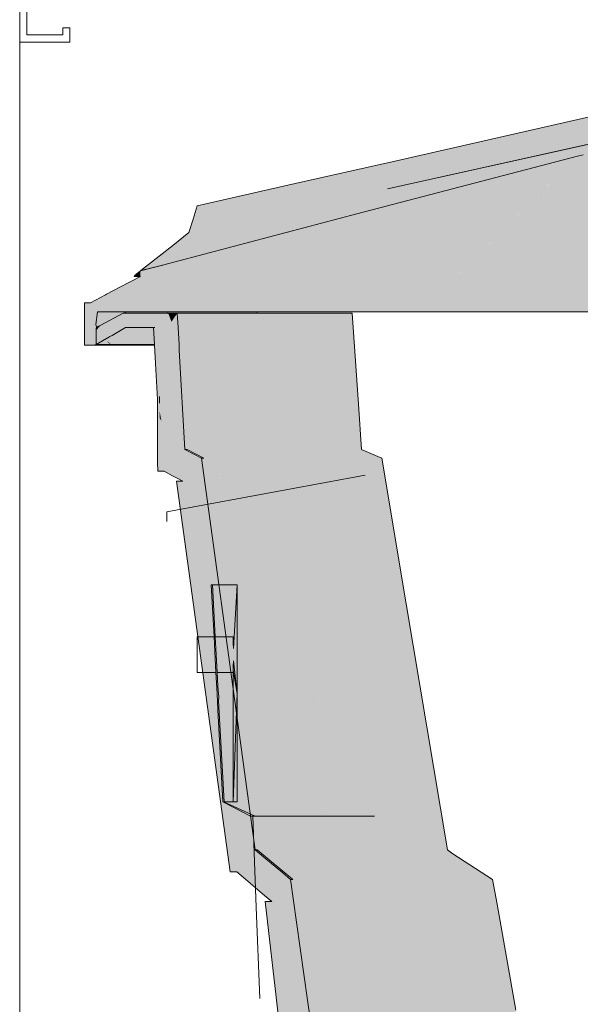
# Model space of a CAD drawing. Header units: millimetres. Extents: x -16331 to -10174, y -4135 to -3584.
# Tile 288 of 456: x -10261.87 to -10260.31, y -4006 to -4003.26. Entities that reach past the tile are written whole.
import ezdxf

# ---------------------------------------------------------------- set-up
doc = ezdxf.new("R2010")
doc.units = ezdxf.units.MM
for name, color, linetype, lineweight in [('AL-Reservatório cilíndrico', 9, 'Continuous', 18), ('DI-Elementos em corte', 9, 'Continuous', 18), ('DI-Elementos externos em corte', 9, 'Continuous', 18), ('DI-Elementos externos em vista', 9, 'Continuous', 5), ('IFC-IfcFlowTerminal-Contorno', 250, 'Continuous', 5)]:
    doc.layers.add(name, color=color, linetype=linetype, lineweight=lineweight)

msp = doc.modelspace()

# ---------------------------------------------------------------- hatches: boundary and pattern name
at = {"layer": 'AL-Reservatório cilíndrico', "linetype": 'Continuous'}
for points in [[(-10261.1006, -4003.7146), (-10261.3735, -4003.7765), (-10261.3852, -4003.8138), (-10261.3968, -4003.8512), (-10261.4418, -4003.8871), (-10261.4796, -4003.9169), (-10261.5094, -4003.9403), (-10260.9287, -4003.7991), (-10260.3148, -4003.6381), (-10260.3159, -4003.6382), (-10260.3148, -4003.6381), (-10260.2995, -4003.6342), (-10260.2993, -4003.6341), (-10259.7605, -4003.4891), (-10259.7803, -4003.4935), (-10259.8951, -4003.5189), (-10260.8438, -4003.7288), (-10260.2909, -4003.6064), (-10259.8951, -4003.5189), (-10259.7605, -4003.4891), (-10259.7491, -4003.434), (-10259.7344, -4003.4054), (-10259.7437, -4003.4075), (-10260.008, -4003.4672), (-10260.2813, -4003.529), (-10260.5545, -4003.5909), (-10260.8276, -4003.6527)], [(-10261.5094, -4003.9403), (-10261.5256, -4003.9528), (-10261.531, -4003.9571), (-10261.4695, -4003.9416), (-10260.9287, -4003.7991), (-10261.0111, -4003.8191)], [(-10261.5441, -4003.9672), (-10261.5399, -4003.9729), (-10261.5368, -4003.9729), (-10261.5317, -4003.9729), (-10261.5322, -4003.9704), (-10261.5318, -4003.9577), (-10261.5375, -4003.9622)], [(-10261.5479, -4003.9702), (-10261.5492, -4003.9729), (-10261.5476, -4003.9729)], [(-10261.5473, -4003.9698), (-10261.5476, -4003.9729), (-10261.5461, -4003.9729)], [(-10261.5463, -4003.9689), (-10261.5461, -4003.9729), (-10261.5445, -4003.9729), (-10261.543, -4003.9729)], [(-10261.5399, -4003.9729), (-10261.5452, -4003.9681), (-10261.543, -4003.9729)], [(-10261.6879, -4004.0467), (-10261.6879, -4004.0553), (-10261.6879, -4004.1642), (-10261.6712, -4004.1642), (-10261.6712, -4004.0821), (-10261.6712, -4004.0467), (-10261.6715, -4004.0467)], [(-10261.654, -4004.1134), (-10261.573, -4004.072), (-10261.6441, -4004.072), (-10261.652, -4004.0963), (-10261.6557, -4004.1074), (-10261.6566, -4004.1147)], [(-10261.6441, -4004.072), (-10261.6512, -4004.072), (-10261.6557, -4004.1074)], [(-10261.573, -4004.072), (-10261.5801, -4004.0756), (-10261.6461, -4004.1093), (-10261.6541, -4004.1141), (-10261.58, -4004.0756)], [(-10261.573, -4004.072), (-10261.58, -4004.0756), (-10261.5747, -4004.0756), (-10261.5716, -4004.0756)], [(-10261.4558, -4004.072), (-10261.4975, -4004.072), (-10261.573, -4004.072), (-10261.5716, -4004.0756), (-10261.5715, -4004.0756), (-10261.5665, -4004.0756), (-10261.4973, -4004.0756), (-10261.4592, -4004.0756), (-10261.459, -4004.0756)], [(-10261.4558, -4004.072), (-10261.459, -4004.0756), (-10261.4546, -4004.0756)], [(-10261.2975, -4004.072), (-10261.3047, -4004.072), (-10261.4294, -4004.072), (-10261.4304, -4004.072), (-10261.4294, -4004.0722), (-10261.4304, -4004.072), (-10261.4468, -4004.072), (-10261.4553, -4004.072), (-10261.4468, -4004.0722), (-10261.4558, -4004.072), (-10261.4546, -4004.0756), (-10261.4545, -4004.0756), (-10261.4466, -4004.0756), (-10261.4292, -4004.0756), (-10261.2999, -4004.0756), (-10261.4294, -4004.0726)], [(-10261.2944, -4004.072), (-10261.4294, -4004.0726), (-10261.2994, -4004.0756), (-10261.2937, -4004.0756)], [(-10261.2065, -4004.0756), (-10261.2064, -4004.072), (-10261.2944, -4004.072), (-10261.2937, -4004.0756), (-10261.289, -4004.0756)], [(-10261.58, -4004.0756), (-10261.6547, -4004.1145), (-10261.5754, -4004.0772)], [(-10261.58, -4004.0756), (-10261.6538, -4004.114), (-10261.6541, -4004.1142), (-10261.6538, -4004.1141)], [(-10261.4545, -4004.0756), (-10261.4453, -4004.0993), (-10261.4466, -4004.0756)], [(-10261.2994, -4004.0756), (-10261.2999, -4004.0756), (-10261.4545, -4004.0756), (-10261.4106, -4004.0756), (-10261.408, -4004.0756), (-10261.4106, -4004.0756), (-10261.3513, -4004.0756)], [(-10261.4292, -4004.0756), (-10261.4466, -4004.0756), (-10261.4453, -4004.0993)], [(-10260.2394, -4007.0542), (-10260.2373, -4007.0542), (-10260.2372, -4007.0536), (-10260.2385, -4007.0459), (-10260.2649, -4006.8874), (-10260.3272, -4006.439), (-10260.352, -4006.4129), (-10260.4175, -4006.3645), (-10260.4525, -4006.3386), (-10260.4035, -4006.4348), (-10260.4184, -4006.4056), (-10260.4139, -4006.4308), (-10260.4184, -4006.4056), (-10260.4525, -4006.3386), (-10260.4563, -4006.3033), (-10260.487, -4006.0164), (-10260.5733, -4006.1803), (-10260.6567, -4006.3386), (-10260.4133, -4006.4343), (-10260.4028, -4006.4384), (-10260.4014, -4006.439), (-10260.3537, -4007.0542), (-10260.4014, -4006.439), (-10260.4063, -4007.0542), (-10260.4014, -4006.439), (-10260.4588, -4007.0542), (-10260.4014, -4006.439), (-10260.5997, -4006.439), (-10260.5535, -4007.0542), (-10260.5114, -4007.0542), (-10260.5535, -4007.0542), (-10260.5997, -4006.439), (-10260.5956, -4007.0542), (-10260.5997, -4006.439), (-10260.6378, -4007.0542), (-10260.5997, -4006.439), (-10260.4125, -4006.439), (-10260.4014, -4006.439), (-10260.4133, -4006.4343), (-10260.6567, -4006.3386), (-10260.487, -4006.0164), (-10260.539, -4005.7209), (-10260.5512, -4005.6521), (-10260.6623, -4005.5805), (-10260.7384, -4005.6521), (-10260.6623, -4005.5805), (-10260.6769, -4005.5701), (-10260.7918, -4004.8849), (-10260.8599, -4004.4794), (-10260.8708, -4004.475), (-10260.9166, -4004.4554), (-10260.9251, -4004.3286), (-10260.9419, -4004.0756), (-10261.0717, -4004.0756), (-10261.0534, -4004.4554), (-10260.875, -4004.4794), (-10260.8545, -4005.5701), (-10260.9083, -4005.6521), (-10260.82, -4006.3386), (-10260.9083, -4005.6521), (-10260.8545, -4005.5701), (-10260.8707, -4005.432), (-10260.8833, -4005.423), (-10260.8707, -4005.432), (-10260.8545, -4005.5701), (-10260.8569, -4005.4419), (-10260.875, -4004.4794), (-10260.9826, -4004.4794), (-10260.875, -4004.4794), (-10261.0534, -4004.4554), (-10261.0683, -4004.4794), (-10261.0285, -4005.3196), (-10261.0167, -4005.5701), (-10261.0683, -4004.4794), (-10261.0534, -4004.4554), (-10261.0563, -4004.3957), (-10261.0882, -4004.3821), (-10261.0563, -4004.3957), (-10261.0717, -4004.0756), (-10261.2078, -4004.1299), (-10261.2128, -4004.3288), (-10261.2078, -4004.1299), (-10261.0717, -4004.0756), (-10261.2065, -4004.0756), (-10261.2336, -4004.0756), (-10261.2208, -4004.3254), (-10261.2153, -4004.4314), (-10261.2159, -4004.4554), (-10261.2141, -4004.4554), (-10261.1541, -4004.4794), (-10261.2141, -4004.4554), (-10261.2166, -4004.4794), (-10261.2141, -4004.4554), (-10261.3309, -4004.4555), (-10261.2563, -4004.1642), (-10261.3465, -4004.1642), (-10261.2563, -4004.1642), (-10261.2336, -4004.0756), (-10261.3513, -4004.0756), (-10261.3631, -4004.1642), (-10261.3513, -4004.0756), (-10261.4227, -4004.0756), (-10261.4178, -4004.1642), (-10261.4179, -4004.1626), (-10261.4227, -4004.0756), (-10261.4234, -4004.1626), (-10261.423, -4004.1156), (-10261.4227, -4004.0756), (-10261.4292, -4004.0756), (-10261.4466, -4004.0756), (-10261.4274, -4004.1081), (-10261.427, -4004.1156), (-10261.4246, -4004.1577), (-10261.4246, -4004.1578), (-10261.4245, -4004.1597), (-10261.4238, -4004.1626), (-10261.4245, -4004.1597), (-10261.4245, -4004.161), (-10261.4244, -4004.1626), (-10261.4243, -4004.1641), (-10261.4243, -4004.1642), (-10261.4234, -4004.1642), (-10261.4243, -4004.1642), (-10261.4235, -4004.1788), (-10261.4081, -4004.4555), (-10261.4018, -4004.4555), (-10261.3549, -4004.4794), (-10261.3621, -4004.4794), (-10261.2898, -4005.0061), (-10261.2064, -4005.5701), (-10261.317, -4004.4794), (-10261.2735, -4004.5209), (-10261.279, -4004.4794), (-10261.1347, -4005.5701), (-10261.0322, -4005.6521), (-10261.1347, -4005.5701), (-10261.2735, -4004.5209), (-10261.3134, -4004.5005), (-10261.2735, -4004.5209), (-10261.317, -4004.4794), (-10261.3149, -4004.4998), (-10261.2064, -4005.5701), (-10261.1075, -4005.6521), (-10261.0114, -4006.3386), (-10260.939, -4006.3386), (-10261.0114, -4006.3386), (-10260.8741, -4006.439), (-10260.8593, -4007.0542), (-10260.8406, -4007.0542), (-10260.8218, -4007.0542), (-10260.8593, -4007.0542), (-10260.8741, -4006.439), (-10260.8781, -4007.0542), (-10260.8808, -4007.0637), (-10260.8639, -4007.0629), (-10260.8497, -4007.0633), (-10260.8639, -4007.0629), (-10260.8808, -4007.0637), (-10260.8745, -4007.0717), (-10260.8688, -4007.0682), (-10260.8745, -4007.0717), (-10260.8585, -4007.0736), (-10260.8549, -4007.0695), (-10260.8585, -4007.0736), (-10260.8359, -4007.0756), (-10260.8401, -4007.0703), (-10260.8252, -4007.0738), (-10260.8254, -4007.0688), (-10260.8252, -4007.0738), (-10260.7988, -4007.0756), (-10260.7992, -4007.0725), (-10260.808, -4007.0647), (-10260.8031, -4007.0542), (-10260.7723, -4007.0542), (-10260.7415, -4007.0542), (-10260.7584, -4006.439), (-10260.6799, -4007.0542), (-10260.7584, -4006.439), (-10260.7107, -4007.0542), (-10260.7584, -4006.439), (-10260.7415, -4007.0542), (-10260.8031, -4007.0542), (-10260.808, -4007.0647), (-10260.7992, -4007.0725), (-10260.7865, -4007.0681), (-10260.7719, -4007.0632), (-10260.7438, -4007.0647), (-10260.7156, -4007.0677), (-10260.6957, -4007.0622), (-10260.7156, -4007.0677), (-10260.7438, -4007.0647), (-10260.7719, -4007.0632), (-10260.7865, -4007.0681), (-10260.7622, -4007.0702), (-10260.7865, -4007.0681), (-10260.7992, -4007.0725), (-10260.7763, -4007.0738), (-10260.7992, -4007.0725), (-10260.7803, -4007.0756), (-10260.7498, -4007.0756), (-10260.7193, -4007.0756), (-10260.7318, -4007.0726), (-10260.6848, -4007.0698), (-10260.6595, -4007.0639), (-10260.6212, -4007.0623), (-10260.6595, -4007.0639), (-10260.6848, -4007.0698), (-10260.7318, -4007.0726), (-10260.7193, -4007.0756), (-10260.6889, -4007.0756), (-10260.6548, -4007.0732), (-10260.6265, -4007.0701), (-10260.5769, -4007.0687), (-10260.5344, -4007.0621), (-10260.5769, -4007.0687), (-10260.6265, -4007.0701), (-10260.6548, -4007.0732), (-10260.6889, -4007.0756), (-10260.6584, -4007.0756), (-10260.6167, -4007.0756), (-10260.5989, -4007.0738), (-10260.5617, -4007.074), (-10260.5221, -4007.0698), (-10260.4878, -4007.0639), (-10260.4369, -4007.0623), (-10260.4878, -4007.0639), (-10260.5221, -4007.0698), (-10260.5617, -4007.074), (-10260.5989, -4007.0738), (-10260.6167, -4007.0756), (-10260.575, -4007.0756), (-10260.5334, -4007.0756), (-10260.4844, -4007.0732), (-10260.4471, -4007.07), (-10260.3848, -4007.0691), (-10260.4471, -4007.07), (-10260.4844, -4007.0732), (-10260.5334, -4007.0756), (-10260.4917, -4007.0756), (-10260.4397, -4007.0756), (-10260.4139, -4007.0738), (-10260.4397, -4007.0756), (-10260.3877, -4007.0756), (-10260.3677, -4007.0741), (-10260.3877, -4007.0756), (-10260.3357, -4007.0756), (-10260.3183, -4007.0697), (-10260.3294, -4007.062), (-10260.3183, -4007.0697), (-10260.3357, -4007.0756), (-10260.2837, -4007.0756), (-10260.2226, -4007.0756), (-10260.2734, -4007.0732), (-10260.235, -4007.0696), (-10260.2326, -4007.0693), (-10260.2496, -4007.0671), (-10260.2731, -4007.064), (-10260.2427, -4007.0631), (-10260.2415, -4007.0611), (-10260.2394, -4007.0579), (-10260.244, -4007.0587), (-10260.2394, -4007.0579), (-10260.2394, -4007.0542), (-10260.2466, -4007.0563), (-10260.2416, -4007.0548), (-10260.2394, -4007.0542), (-10260.2417, -4007.0542), (-10260.2488, -4007.0542), (-10260.3012, -4007.0542)], [(-10261.2994, -4004.0756), (-10261.4292, -4004.0756), (-10261.428, -4004.0965)], [(-10261.2153, -4004.4314), (-10261.2336, -4004.0756), (-10261.3309, -4004.4555), (-10261.2159, -4004.4554)], [(-10261.6547, -4004.1143), (-10261.657, -4004.1156), (-10261.656, -4004.1151)], [(-10261.6547, -4004.1627), (-10261.6547, -4004.1642), (-10261.6146, -4004.1642), (-10261.6161, -4004.1626), (-10261.6547, -4004.1197), (-10261.6547, -4004.1626)], [(-10261.6541, -4004.1149), (-10261.6536, -4004.1147), (-10261.6538, -4004.1141), (-10261.6541, -4004.1142), (-10261.6542, -4004.115), (-10261.6543, -4004.1156), (-10261.6543, -4004.1157), (-10261.6535, -4004.1156), (-10261.6534, -4004.1156), (-10261.6535, -4004.1152), (-10261.6536, -4004.1147)], [(-10261.6543, -4004.116), (-10261.6541, -4004.116), (-10261.6535, -4004.1156)], [(-10261.6543, -4004.1157), (-10261.6543, -4004.116), (-10261.6535, -4004.1156)], [(-10261.6541, -4004.116), (-10261.6543, -4004.116), (-10261.6543, -4004.1162)], [(-10261.6461, -4004.1093), (-10261.654, -4004.1134), (-10261.6541, -4004.1139)], [(-10261.6461, -4004.1093), (-10261.6539, -4004.1139), (-10261.6541, -4004.1141), (-10261.6539, -4004.114)], [(-10261.6461, -4004.1093), (-10261.6539, -4004.1138), (-10261.6541, -4004.114), (-10261.6539, -4004.1139)], [(-10261.6539, -4004.1138), (-10261.6541, -4004.1139), (-10261.6541, -4004.114)], [(-10261.6539, -4004.1139), (-10261.6541, -4004.114), (-10261.6541, -4004.1141)], [(-10261.6538, -4004.114), (-10261.6541, -4004.1141), (-10261.6541, -4004.1142)], [(-10261.6417, -4004.1084), (-10261.6538, -4004.1141), (-10261.6535, -4004.1152), (-10261.6534, -4004.1156)], [(-10261.6107, -4004.1373), (-10261.6169, -4004.1408), (-10261.5285, -4004.1156), (-10261.5727, -4004.1156), (-10261.6175, -4004.1391)], [(-10261.5285, -4004.1156), (-10261.6168, -4004.1408), (-10261.6169, -4004.1408), (-10261.6173, -4004.141), (-10261.6172, -4004.141)], [(-10261.5359, -4004.1626), (-10261.4925, -4004.1626), (-10261.4936, -4004.1417), (-10261.4937, -4004.1409), (-10261.4951, -4004.1156), (-10261.5285, -4004.1156), (-10261.6173, -4004.141), (-10261.6146, -4004.1626)], [(-10261.5764, -4004.1175), (-10261.5727, -4004.1156), (-10261.573, -4004.1156)], [(-10261.5555, -4004.1156), (-10261.5366, -4004.1626), (-10261.5345, -4004.1626)], [(-10261.4951, -4004.1156), (-10261.4925, -4004.1626), (-10261.4924, -4004.1642), (-10261.4895, -4004.2157), (-10261.4839, -4004.3158), (-10261.4735, -4004.3753), (-10261.4788, -4004.3263), (-10261.4791, -4004.3078), (-10261.4811, -4004.3), (-10261.4862, -4004.2078), (-10261.4904, -4004.1642), (-10261.4862, -4004.2078), (-10261.4886, -4004.1642), (-10261.4887, -4004.1626), (-10261.4913, -4004.1156), (-10261.4905, -4004.1626), (-10261.4906, -4004.1626), (-10261.4905, -4004.1626), (-10261.4913, -4004.1156)], [(-10261.6541, -4004.1622), (-10261.6547, -4004.1626), (-10261.6146, -4004.1626), (-10261.6173, -4004.141)], [(-10261.6146, -4004.1642), (-10261.6139, -4004.1626), (-10261.6293, -4004.1479), (-10261.6161, -4004.1626)], [(-10261.5345, -4004.1626), (-10261.5366, -4004.1626), (-10261.6139, -4004.1626), (-10261.6146, -4004.1642), (-10261.5359, -4004.1642), (-10261.4924, -4004.1642), (-10261.4924, -4004.1641), (-10261.4924, -4004.1632), (-10261.4925, -4004.1626)], [(-10261.4785, -4004.3469), (-10261.4839, -4004.3158), (-10261.4839, -4004.3585), (-10261.4781, -4004.3678)], [(-10261.4839, -4004.3585), (-10261.4777, -4004.3974), (-10261.4751, -4004.4135), (-10261.4735, -4004.3753), (-10261.4781, -4004.3678)], [(-10261.4839, -4004.4899), (-10261.483, -4004.5156), (-10261.4769, -4004.5156), (-10261.4708, -4004.5156), (-10261.4655, -4004.5156), (-10261.4701, -4004.4796), (-10261.4723, -4004.4527), (-10261.4751, -4004.4135), (-10261.4839, -4004.3585), (-10261.4839, -4004.399), (-10261.4839, -4004.436), (-10261.4839, -4004.4675)], [(-10261.4735, -4004.3753), (-10261.4785, -4004.3469), (-10261.4781, -4004.3678)], [(-10261.414, -4004.5428), (-10261.4315, -4004.5428), (-10261.2819, -4005.6314), (-10261.374, -4004.8344)], [(-10261.2972, -4005.4989), (-10261.2819, -4005.6314), (-10261.2637, -4005.6314), (-10261.2801, -4005.5133), (-10261.374, -4004.8344)], [(-10261.2064, -4005.5701), (-10261.2898, -4005.0061), (-10261.2123, -4005.5701)], [(-10261.1075, -4005.6521), (-10261.1068, -4005.6579), (-10261.0915, -4005.776), (-10261.1075, -4005.6521), (-10261.1138, -4005.6521), (-10261.0969, -4005.7714), (-10261.0378, -4006.1895), (-10261.0167, -4006.3386), (-10261.0114, -4006.3386), (-10261.09, -4005.7772), (-10261.1067, -4005.658)], [(-10261.0172, -4006.6857), (-10261.0166, -4006.6917), (-10261.0167, -4006.6857), (-10261.0209, -4006.4756), (-10261.0726, -4006.399), (-10261.0889, -4006.3747), (-10261.1485, -4005.8653), (-10261.1661, -4005.7134), (-10261.1843, -4005.7134), (-10261.1079, -4006.3747), (-10261.0399, -4006.4756)]]:
    msp.add_hatch(color=141, dxfattribs=at).paths.add_polyline_path(points)
at = {"layer": 'DI-Elementos em corte', "linetype": 'Continuous'}
for points in [[(-10260.3168, -4003.6509), (-10260.7536, -4004.072), (-10259.684, -4004.072), (-10260.2867, -4003.6433), (-10260.258, -4003.636), (-10259.7578, -4003.5099), (-10259.8232, -4003.5249), (-10259.758, -4003.5082), (-10259.7605, -4003.4891), (-10259.7804, -4003.4935), (-10260.2995, -4003.6342), (-10260.3148, -4003.6381)], [(-10260.7536, -4004.072), (-10260.3314, -4003.6545), (-10260.3148, -4003.6381), (-10260.9289, -4003.7991), (-10260.9256, -4003.8044)], [(-10260.7536, -4004.072), (-10260.3171, -4003.6511), (-10260.3168, -4003.6509), (-10260.3148, -4003.6383), (-10260.3148, -4003.6381), (-10260.315, -4003.6384), (-10260.3314, -4003.6545), (-10260.3317, -4003.6549)], [(-10260.7536, -4004.072), (-10260.9289, -4003.7991), (-10261.4699, -4003.9417)], [(-10261.6585, -4004.1295), (-10261.6547, -4004.119), (-10261.6551, -4004.1147), (-10261.6547, -4004.1145), (-10261.6541, -4004.1142), (-10261.6547, -4004.1144), (-10261.6541, -4004.1142), (-10261.6541, -4004.1139), (-10261.654, -4004.1134), (-10261.6547, -4004.111), (-10261.6547, -4004.1115), (-10261.6547, -4004.1143), (-10261.6547, -4004.1115), (-10261.6547, -4004.111), (-10261.6557, -4004.1074), (-10261.6512, -4004.072), (-10261.2064, -4004.072), (-10260.7536, -4004.072), (-10261.2043, -4003.99), (-10261.4699, -4003.9417), (-10261.5318, -4003.9577), (-10261.5322, -4003.9704), (-10261.5317, -4003.9729), (-10261.5876, -4004.0024), (-10261.6265, -4004.0229), (-10261.6293, -4004.0244), (-10261.6712, -4004.0467), (-10261.6712, -4004.0821), (-10261.6551, -4004.1145), (-10261.6563, -4004.1121), (-10261.6566, -4004.1147), (-10261.6567, -4004.1154), (-10261.6564, -4004.1152), (-10261.6564, -4004.1153), (-10261.6564, -4004.1152), (-10261.6567, -4004.1155), (-10261.6568, -4004.1159), (-10261.6573, -4004.1198), (-10261.6568, -4004.1159), (-10261.6567, -4004.1155), (-10261.657, -4004.1156), (-10261.6567, -4004.1154), (-10261.6566, -4004.1147), (-10261.6563, -4004.1121), (-10261.6712, -4004.0821), (-10261.6712, -4004.1223), (-10261.6712, -4004.1238), (-10261.6712, -4004.1642)], [(-10261.6362, -4004.1156), (-10261.6169, -4004.1408), (-10261.6108, -4004.1373), (-10261.5999, -4004.1156), (-10261.634, -4004.1156), (-10261.5999, -4004.1156), (-10261.5798, -4004.0756), (-10261.6417, -4004.1084)], [(-10261.4252, -4004.4621), (-10261.4081, -4004.4555), (-10261.4235, -4004.1788), (-10261.4243, -4004.1642), (-10261.4244, -4004.1626), (-10261.427, -4004.1156), (-10261.4292, -4004.0756), (-10261.4364, -4004.1156), (-10261.4292, -4004.0756), (-10261.446, -4004.0864), (-10261.4444, -4004.1156), (-10261.4425, -4004.1498), (-10261.4425, -4004.151), (-10261.4265, -4004.1626), (-10261.4425, -4004.151), (-10261.4425, -4004.1498), (-10261.446, -4004.0864), (-10261.4292, -4004.0756), (-10261.4466, -4004.0756), (-10261.4973, -4004.0756), (-10261.5333, -4004.0756), (-10261.4953, -4004.1118), (-10261.5333, -4004.0756), (-10261.5798, -4004.0756), (-10261.6108, -4004.1373), (-10261.573, -4004.1156), (-10261.4976, -4004.1156), (-10261.4951, -4004.1156), (-10261.4913, -4004.1156), (-10261.4887, -4004.1626), (-10261.4419, -4004.1617), (-10261.4409, -4004.1626), (-10261.4419, -4004.1617), (-10261.4418, -4004.1626), (-10261.4417, -4004.1641), (-10261.4392, -4004.1642), (-10261.4417, -4004.1641), (-10261.4417, -4004.1642), (-10261.4417, -4004.1641), (-10261.4418, -4004.1626), (-10261.4419, -4004.1617), (-10261.4887, -4004.1626), (-10261.4886, -4004.1642), (-10261.4411, -4004.1749), (-10261.4886, -4004.1642), (-10261.4862, -4004.2078), (-10261.4405, -4004.1867), (-10261.4389, -4004.2147), (-10261.4405, -4004.1867), (-10261.4862, -4004.2078), (-10261.4811, -4004.3), (-10261.4791, -4004.3078), (-10261.4278, -4004.4144), (-10261.4791, -4004.3078), (-10261.4788, -4004.3263), (-10261.4735, -4004.3753), (-10261.4404, -4004.4386), (-10261.4268, -4004.4325), (-10261.4256, -4004.4547), (-10261.4261, -4004.4461), (-10261.4268, -4004.4325), (-10261.4404, -4004.4386), (-10261.4735, -4004.3753), (-10261.4728, -4004.4216), (-10261.4723, -4004.4527), (-10261.4701, -4004.4796)], [(-10261.6547, -4004.119), (-10261.6712, -4004.1642), (-10261.6672, -4004.1642), (-10261.6594, -4004.1642)], [(-10261.6547, -4004.119), (-10261.6592, -4004.1626), (-10261.6547, -4004.1626)], [(-10261.6547, -4004.119), (-10261.6541, -4004.1142), (-10261.6551, -4004.1147)], [(-10261.6547, -4004.1228), (-10261.6547, -4004.1231), (-10261.6417, -4004.1084), (-10261.6535, -4004.1156), (-10261.6541, -4004.116), (-10261.6547, -4004.1225)], [(-10261.6547, -4004.1232), (-10261.6547, -4004.1626), (-10261.62, -4004.1426), (-10261.6169, -4004.1408), (-10261.6417, -4004.1084)], [(-10261.6547, -4004.119), (-10261.6547, -4004.1225), (-10261.6541, -4004.116), (-10261.6543, -4004.1162)], [(-10261.6547, -4004.1196), (-10261.6547, -4004.1193), (-10261.6547, -4004.119), (-10261.6543, -4004.1162), (-10261.6547, -4004.1163), (-10261.6547, -4004.1164)], [(-10261.6547, -4004.1193), (-10261.6547, -4004.1232), (-10261.6547, -4004.1225)], [(-10261.6547, -4004.1642), (-10261.6547, -4004.1626), (-10261.6547, -4004.1626), (-10261.6592, -4004.1626), (-10261.6565, -4004.1636), (-10261.6592, -4004.1626), (-10261.6594, -4004.1642), (-10261.6576, -4004.1642)], [(-10261.4735, -4004.3753), (-10261.4751, -4004.4135), (-10261.4723, -4004.4527)], [(-10261.4701, -4004.4796), (-10261.4655, -4004.5156), (-10261.4421, -4004.528), (-10261.3831, -4004.4685), (-10261.4081, -4004.4555)], [(-10261.2637, -4005.6314), (-10261.2663, -4005.5702), (-10261.2682, -4005.5232), (-10261.2738, -4005.5185), (-10261.2682, -4005.5232), (-10261.2898, -4005.0061), (-10261.3621, -4004.4794), (-10261.3831, -4004.4685), (-10261.4346, -4004.5203), (-10261.4421, -4004.528), (-10261.4328, -4004.5329), (-10261.414, -4004.5428), (-10261.374, -4004.8344), (-10261.2801, -4005.5133), (-10261.2722, -4005.5702)], [(-10261.1885, -4005.5901), (-10261.2123, -4005.5701), (-10261.2898, -4005.0061), (-10261.2637, -4005.6314)], [(-10261.2081, -4005.6009), (-10261.2637, -4005.6314), (-10261.2385, -4005.6526), (-10261.2065, -4005.6126), (-10261.1885, -4005.5901)], [(-10261.1354, -4005.6342), (-10261.1885, -4005.5901), (-10261.2385, -4005.6526)], [(-10261.1359, -4005.6343), (-10261.2385, -4005.6526), (-10261.1328, -4005.6522), (-10261.1146, -4005.6521), (-10261.1353, -4005.6348), (-10261.1146, -4005.6521), (-10261.1138, -4005.6521), (-10261.1354, -4005.6342)], [(-10261.0345, -4006.3475), (-10261.031, -4006.3458), (-10261.0323, -4006.3156), (-10261.0378, -4006.1895), (-10261.0353, -4006.3112), (-10261.0378, -4006.1895), (-10261.0969, -4005.7714), (-10261.1138, -4005.6521), (-10261.1025, -4005.7667), (-10261.1138, -4005.6521), (-10261.124, -4005.7146), (-10261.1238, -4005.7134), (-10261.1242, -4005.7134), (-10261.1238, -4005.7134), (-10261.1138, -4005.6521), (-10261.1328, -4005.6522), (-10261.1913, -4005.6524), (-10261.2385, -4005.6526), (-10261.1862, -4005.6965), (-10261.1661, -4005.7134), (-10261.1485, -4005.8653), (-10261.1301, -4005.6712), (-10261.1341, -4005.7134), (-10261.1289, -4005.7446), (-10261.1185, -4005.7533), (-10261.1289, -4005.7446), (-10261.0703, -4006.0944), (-10261.1289, -4005.7446), (-10261.1341, -4005.7134), (-10261.1365, -4005.7382), (-10261.1485, -4005.8653), (-10261.0889, -4006.3747), (-10261.0504, -4006.2351), (-10261.0408, -4006.303), (-10261.0401, -4006.304), (-10261.0408, -4006.303), (-10261.0346, -4006.3403), (-10261.0408, -4006.303), (-10261.0504, -4006.2351), (-10261.0609, -4006.2732), (-10261.0358, -4006.3387), (-10261.0609, -4006.2732), (-10261.0664, -4006.2932), (-10261.0889, -4006.3747)]]:
    msp.add_hatch(color=31, dxfattribs=at).paths.add_polyline_path(points)

# ---------------------------------------------------------------- linework, layer by layer
at = {"layer": 'AL-Reservatório cilíndrico'}
for p, q in [((-10259.8951, -4003.5189), (-10260.8438, -4003.7288)), ((-10260.2813, -4003.529), (-10260.5545, -4003.5909)), ((-10260.5545, -4003.5909), (-10260.8276, -4003.6527)), ((-10260.8438, -4003.7288), (-10260.2909, -4003.6064)), ((-10260.8276, -4003.6527), (-10261.1006, -4003.7146)), ((-10261.1006, -4003.7146), (-10261.3735, -4003.7765)), ((-10261.3735, -4003.7765), (-10261.3852, -4003.8138)), ((-10261.3852, -4003.8138), (-10261.3968, -4003.8512)), ((-10261.3968, -4003.8512), (-10261.4418, -4003.8871)), ((-10261.4418, -4003.8871), (-10261.4796, -4003.9169)), ((-10261.4796, -4003.9169), (-10261.5094, -4003.9403)), ((-10261.5375, -4003.9622), (-10261.5441, -4003.9672)), ((-10261.5318, -4003.9577), (-10261.5375, -4003.9622)), ((-10261.531, -4003.9571), (-10261.4695, -4003.9416)), ((-10261.5256, -4003.9528), (-10261.531, -4003.9571)), ((-10261.5094, -4003.9403), (-10261.5256, -4003.9528)), ((-10261.5479, -4003.9702), (-10261.5492, -4003.9729)), ((-10261.5492, -4003.9729), (-10261.5476, -4003.9729)), ((-10261.5476, -4003.9729), (-10261.5479, -4003.9702)), ((-10261.5473, -4003.9698), (-10261.5476, -4003.9729)), ((-10261.5476, -4003.9729), (-10261.5461, -4003.9729)), ((-10261.5461, -4003.9729), (-10261.5473, -4003.9698)), ((-10261.543, -4003.9729), (-10261.5463, -4003.9689)), ((-10261.5463, -4003.9689), (-10261.5461, -4003.9729)), ((-10261.5461, -4003.9729), (-10261.5445, -4003.9729)), ((-10261.5452, -4003.9681), (-10261.543, -4003.9729)), ((-10261.5399, -4003.9729), (-10261.5452, -4003.9681)), ((-10261.5445, -4003.9729), (-10261.543, -4003.9729)), ((-10261.5441, -4003.9672), (-10261.5399, -4003.9729)), ((-10261.543, -4003.9729), (-10261.5399, -4003.9729)), ((-10261.5399, -4003.9729), (-10261.5368, -4003.9729)), ((-10261.5368, -4003.9729), (-10261.5317, -4003.9729)), ((-10261.6715, -4004.0467), (-10261.6879, -4004.0467)), ((-10261.6879, -4004.0467), (-10261.6879, -4004.0553)), ((-10261.6879, -4004.0553), (-10261.6879, -4004.1642)), ((-10261.6712, -4004.0467), (-10261.6715, -4004.0467)), ((-10261.6441, -4004.072), (-10261.6512, -4004.072)), ((-10261.573, -4004.072), (-10261.6441, -4004.072)), ((-10261.4975, -4004.072), (-10261.573, -4004.072)), ((-10261.4558, -4004.072), (-10261.4975, -4004.072)), ((-10261.2064, -4004.072), (-10261.2944, -4004.072)), ((-10261.2065, -4004.0756), (-10261.2064, -4004.072)), ((-10261.4292, -4004.0756), (-10261.4466, -4004.0756)), ((-10261.4227, -4004.0756), (-10261.4292, -4004.0756)), ((-10261.3513, -4004.0756), (-10261.4227, -4004.0756)), ((-10261.2336, -4004.0756), (-10261.3513, -4004.0756)), ((-10261.2065, -4004.0756), (-10261.2336, -4004.0756)), ((-10261.0717, -4004.0756), (-10261.2065, -4004.0756)), ((-10260.9419, -4004.0756), (-10261.0717, -4004.0756)), ((-10260.9251, -4004.3286), (-10260.9419, -4004.0756)), ((-10261.6538, -4004.1141), (-10261.6541, -4004.1142)), ((-10261.6417, -4004.1084), (-10261.6538, -4004.1141)), ((-10261.5285, -4004.1156), (-10261.5727, -4004.1156)), ((-10261.4951, -4004.1156), (-10261.5285, -4004.1156)), ((-10261.4913, -4004.1156), (-10261.4951, -4004.1156)), ((-10261.4951, -4004.1156), (-10261.4925, -4004.1626)), ((-10261.6879, -4004.1642), (-10261.6712, -4004.1642)), ((-10261.6547, -4004.1626), (-10261.6146, -4004.1626)), ((-10261.6547, -4004.1642), (-10261.6146, -4004.1642)), ((-10261.6146, -4004.1626), (-10261.5359, -4004.1626)), ((-10261.6146, -4004.1642), (-10261.5359, -4004.1642)), ((-10261.5359, -4004.1626), (-10261.4925, -4004.1626)), ((-10261.5359, -4004.1642), (-10261.4924, -4004.1642)), ((-10261.4925, -4004.1626), (-10261.4924, -4004.1642)), ((-10261.4924, -4004.1642), (-10261.4895, -4004.2157)), ((-10261.4895, -4004.2157), (-10261.4839, -4004.3158)), ((-10261.4839, -4004.3158), (-10261.4839, -4004.3585)), ((-10261.4788, -4004.3263), (-10261.4791, -4004.3078)), ((-10260.9166, -4004.4554), (-10260.9251, -4004.3286)), ((-10261.4839, -4004.3585), (-10261.4839, -4004.399)), ((-10261.4839, -4004.399), (-10261.4839, -4004.436)), ((-10261.4839, -4004.436), (-10261.4839, -4004.4675)), ((-10261.4081, -4004.4555), (-10261.4018, -4004.4555)), ((-10261.4018, -4004.4555), (-10261.3549, -4004.4794)), ((-10260.8708, -4004.475), (-10260.9166, -4004.4554)), ((-10261.4839, -4004.4675), (-10261.4839, -4004.4899)), ((-10261.3549, -4004.4794), (-10261.3621, -4004.4794)), ((-10260.8599, -4004.4794), (-10260.8708, -4004.475)), ((-10260.7918, -4004.8849), (-10260.8599, -4004.4794)), ((-10261.4839, -4004.4899), (-10261.483, -4004.5156)), ((-10261.483, -4004.5156), (-10261.4769, -4004.5156)), ((-10261.4769, -4004.5156), (-10261.4708, -4004.5156)), ((-10261.4708, -4004.5156), (-10261.4655, -4004.5156)), ((-10261.4315, -4004.5428), (-10261.2819, -4005.6314)), ((-10261.414, -4004.5428), (-10261.4315, -4004.5428)), ((-10260.6769, -4005.5701), (-10260.7918, -4004.8849)), ((-10261.2123, -4005.5701), (-10261.2064, -4005.5701)), ((-10261.2064, -4005.5701), (-10261.1075, -4005.6521)), ((-10260.6623, -4005.5805), (-10260.6769, -4005.5701)), ((-10260.5512, -4005.6521), (-10260.6623, -4005.5805)), ((-10261.2819, -4005.6314), (-10261.2637, -4005.6314)), ((-10261.1075, -4005.6521), (-10261.1138, -4005.6521)), ((-10260.539, -4005.7209), (-10260.5512, -4005.6521)), ((-10261.1843, -4005.7134), (-10261.1079, -4006.3747)), ((-10261.1661, -4005.7134), (-10261.1843, -4005.7134)), ((-10260.487, -4006.0164), (-10260.539, -4005.7209))]:
    msp.add_line(p, q, dxfattribs=at)
at = {"layer": 'DI-Elementos em corte'}
for p, q in [((-10260.3148, -4003.6381), (-10260.9289, -4003.7991)), ((-10260.2995, -4003.6342), (-10260.3148, -4003.6381)), ((-10260.9289, -4003.7991), (-10261.4699, -4003.9417)), ((-10261.4699, -4003.9417), (-10261.5318, -4003.9577)), ((-10261.5317, -4003.9729), (-10261.5876, -4004.0024)), ((-10261.5876, -4004.0024), (-10261.6265, -4004.0229)), ((-10261.6293, -4004.0244), (-10261.6712, -4004.0467)), ((-10261.6265, -4004.0229), (-10261.6293, -4004.0244)), ((-10261.6557, -4004.1074), (-10261.6512, -4004.072)), ((-10261.6512, -4004.072), (-10261.2064, -4004.072)), ((-10261.2064, -4004.072), (-10260.7536, -4004.072)), ((-10260.7536, -4004.072), (-10259.684, -4004.072)), ((-10261.5798, -4004.0756), (-10261.6417, -4004.1084)), ((-10261.5333, -4004.0756), (-10261.5798, -4004.0756)), ((-10261.4973, -4004.0756), (-10261.5333, -4004.0756)), ((-10261.4466, -4004.0756), (-10261.4973, -4004.0756)), ((-10261.4292, -4004.0756), (-10261.4466, -4004.0756)), ((-10261.427, -4004.1156), (-10261.4292, -4004.0756)), ((-10261.6547, -4004.111), (-10261.6557, -4004.1074)), ((-10261.654, -4004.1134), (-10261.6547, -4004.111)), ((-10261.6547, -4004.119), (-10261.6541, -4004.1142)), ((-10261.6547, -4004.1626), (-10261.6547, -4004.119)), ((-10261.6541, -4004.1139), (-10261.654, -4004.1134)), ((-10261.6541, -4004.1142), (-10261.6541, -4004.1139)), ((-10261.6108, -4004.1373), (-10261.573, -4004.1156)), ((-10261.573, -4004.1156), (-10261.4976, -4004.1156)), ((-10261.4976, -4004.1156), (-10261.4951, -4004.1156)), ((-10261.4951, -4004.1156), (-10261.4913, -4004.1156)), ((-10261.4244, -4004.1626), (-10261.427, -4004.1156)), ((-10261.6547, -4004.1626), (-10261.62, -4004.1426)), ((-10261.62, -4004.1426), (-10261.6169, -4004.1408)), ((-10261.6169, -4004.1408), (-10261.6108, -4004.1373)), ((-10261.6712, -4004.1642), (-10261.6672, -4004.1642)), ((-10261.6672, -4004.1642), (-10261.6594, -4004.1642)), ((-10261.6594, -4004.1642), (-10261.6576, -4004.1642)), ((-10261.6576, -4004.1642), (-10261.6547, -4004.1642)), ((-10261.6547, -4004.1642), (-10261.6547, -4004.1626)), ((-10261.4243, -4004.1642), (-10261.4244, -4004.1626)), ((-10261.4235, -4004.1788), (-10261.4243, -4004.1642)), ((-10261.4081, -4004.4555), (-10261.4235, -4004.1788)), ((-10261.4791, -4004.3078), (-10261.4788, -4004.3263)), ((-10261.3831, -4004.4685), (-10261.4081, -4004.4555)), ((-10261.3621, -4004.4794), (-10261.3831, -4004.4685)), ((-10261.2898, -4005.0061), (-10261.3621, -4004.4794)), ((-10261.4655, -4004.5156), (-10261.4421, -4004.528)), ((-10261.4421, -4004.528), (-10261.4328, -4004.5329)), ((-10261.4328, -4004.5329), (-10261.414, -4004.5428)), ((-10261.2123, -4005.5701), (-10261.2898, -4005.0061)), ((-10261.1885, -4005.5901), (-10261.2123, -4005.5701)), ((-10261.1354, -4005.6342), (-10261.1885, -4005.5901)), ((-10261.2637, -4005.6314), (-10261.2385, -4005.6526)), ((-10261.1138, -4005.6521), (-10261.1354, -4005.6342)), ((-10261.2385, -4005.6526), (-10261.1862, -4005.6965)), ((-10261.0969, -4005.7714), (-10261.1138, -4005.6521)), ((-10261.1862, -4005.6965), (-10261.1661, -4005.7134)), ((-10261.0378, -4006.1895), (-10261.0969, -4005.7714))]:
    msp.add_line(p, q, dxfattribs=at)
at = {"layer": 'DI-Elementos externos em corte'}
for p, q in [((-10261.8679, -4003.0313), (-10261.8679, -4003.3207)), ((-10261.8479, -4003.3007), (-10261.8479, -4003.0323)), ((-10261.8679, -4003.3207), (-10261.8679, -4003.2409)), ((-10261.7955, -4003.3007), (-10261.8479, -4003.3007)), ((-10261.7479, -4003.3007), (-10261.7955, -4003.3007)), ((-10261.7479, -4003.2807), (-10261.7479, -4003.2902)), ((-10261.7374, -4003.2807), (-10261.7479, -4003.2807)), ((-10261.7479, -4003.2902), (-10261.7479, -4003.3007)), ((-10261.7279, -4003.2807), (-10261.7374, -4003.2807)), ((-10261.7279, -4003.2998), (-10261.7279, -4003.2807)), ((-10261.7279, -4003.3207), (-10261.7279, -4003.2998)), ((-10261.8679, -4003.3207), (-10261.7945, -4003.3207)), ((-10261.8679, -4003.5556), (-10261.8679, -4003.3207)), ((-10261.7945, -4003.3207), (-10261.7279, -4003.3207)), ((-10261.8679, -4006.5607), (-10261.8679, -4003.5556)), ((-10261.2126, -4005.4756), (-10261.2161, -4005.4756)), ((-10261.1374, -4005.4756), (-10261.2126, -4005.4756)), ((-10261.1331, -4005.4756), (-10261.1374, -4005.4756)), ((-10261.1301, -4005.4756), (-10261.1331, -4005.4756)), ((-10261.0679, -4005.4756), (-10261.1301, -4005.4756)), ((-10260.8805, -4005.4756), (-10261.0679, -4005.4756))]:
    msp.add_line(p, q, dxfattribs=at)
at = {"layer": 'DI-Elementos externos em corte', "lineweight": 5}
for p, q in [((-10261.8679, -4003.0313), (-10261.8679, -4003.3207)), ((-10261.8479, -4003.3007), (-10261.8479, -4003.0323)), ((-10261.8679, -4003.3207), (-10261.8679, -4003.2409)), ((-10261.7955, -4003.3007), (-10261.8479, -4003.3007)), ((-10261.7479, -4003.3007), (-10261.7955, -4003.3007)), ((-10261.7479, -4003.2807), (-10261.7479, -4003.2902)), ((-10261.7374, -4003.2807), (-10261.7479, -4003.2807)), ((-10261.7479, -4003.2902), (-10261.7479, -4003.3007)), ((-10261.7279, -4003.2807), (-10261.7374, -4003.2807)), ((-10261.7279, -4003.2998), (-10261.7279, -4003.2807)), ((-10261.7279, -4003.3207), (-10261.7279, -4003.2998)), ((-10261.8679, -4003.3207), (-10261.7945, -4003.3207)), ((-10261.8679, -4003.5556), (-10261.8679, -4003.3207)), ((-10261.7945, -4003.3207), (-10261.7279, -4003.3207)), ((-10261.8679, -4006.5607), (-10261.8679, -4003.5556)), ((-10261.2126, -4005.4756), (-10261.2161, -4005.4756)), ((-10261.1374, -4005.4756), (-10261.2126, -4005.4756)), ((-10261.1331, -4005.4756), (-10261.1374, -4005.4756)), ((-10261.1301, -4005.4756), (-10261.1331, -4005.4756)), ((-10261.0679, -4005.4756), (-10261.1301, -4005.4756)), ((-10260.8805, -4005.4756), (-10261.0679, -4005.4756))]:
    msp.add_line(p, q, dxfattribs=at)
at = {"layer": 'DI-Elementos externos em vista'}
for p, q in [((-10260.9058, -4004.5269), (-10261.4582, -4004.6283)), ((-10261.4582, -4004.6283), (-10261.4582, -4004.6556)), ((-10261.3313, -4004.8319), (-10261.3347, -4004.8319)), ((-10261.3347, -4004.8319), (-10261.3269, -4004.9767)), ((-10261.3236, -4004.9768), (-10261.3313, -4004.8319)), ((-10261.276, -4004.8319), (-10261.3313, -4004.8319)), ((-10261.2755, -4004.8319), (-10261.276, -4004.8319)), ((-10261.2747, -4004.8319), (-10261.2755, -4004.8319)), ((-10261.2711, -4004.8319), (-10261.2747, -4004.8319)), ((-10261.2621, -4004.8319), (-10261.2731, -4005.0093)), ((-10261.2699, -4004.8319), (-10261.2711, -4004.8319)), ((-10261.2692, -4004.8319), (-10261.2699, -4004.8319)), ((-10261.2621, -4004.8319), (-10261.2692, -4004.8319)), ((-10261.2621, -4005.1341), (-10261.2621, -4004.8319)), ((-10261.2621, -4004.9772), (-10261.2621, -4004.8319)), ((-10261.3735, -4004.9764), (-10261.3735, -4004.9781)), ((-10261.3269, -4004.9767), (-10261.3735, -4004.9764)), ((-10261.3269, -4004.9767), (-10261.3236, -4005.0383)), ((-10261.3182, -4005.076), (-10261.3236, -4004.9768)), ((-10261.2735, -4004.9771), (-10261.3236, -4004.9768)), ((-10261.3735, -4004.9781), (-10261.3735, -4004.9831)), ((-10261.3735, -4004.9831), (-10261.3735, -4004.991)), ((-10261.3735, -4004.991), (-10261.3735, -4005.0014)), ((-10261.3735, -4005.0014), (-10261.3735, -4005.0134)), ((-10261.2734, -4004.9831), (-10261.2735, -4004.9771)), ((-10261.2732, -4004.9942), (-10261.2734, -4004.9831)), ((-10261.2731, -4005.0093), (-10261.2732, -4004.9942)), ((-10261.3735, -4005.0134), (-10261.3735, -4005.0264)), ((-10261.3735, -4005.0264), (-10261.3735, -4005.0393)), ((-10261.3735, -4005.0393), (-10261.3735, -4005.0514)), ((-10261.3735, -4005.0514), (-10261.3735, -4005.0617)), ((-10261.3236, -4005.0383), (-10261.3216, -4005.076)), ((-10261.2734, -4005.0697), (-10261.2732, -4005.0585)), ((-10261.2732, -4005.0585), (-10261.2731, -4005.0435)), ((-10261.2731, -4005.0435), (-10261.2621, -4005.1341)), ((-10261.3735, -4005.0617), (-10261.3735, -4005.0697)), ((-10261.3735, -4005.0697), (-10261.3735, -4005.0747)), ((-10261.3735, -4005.0747), (-10261.3735, -4005.0764)), ((-10261.3735, -4005.0764), (-10261.3216, -4005.076)), ((-10261.3216, -4005.076), (-10261.3185, -4005.1341)), ((-10261.3182, -4005.076), (-10261.2735, -4005.0756)), ((-10261.3162, -4005.1147), (-10261.3182, -4005.076)), ((-10261.2734, -4005.0697), (-10261.2735, -4005.4364)), ((-10261.2735, -4005.0756), (-10261.2734, -4005.0697)), ((-10261.2621, -4005.1341), (-10261.2734, -4005.0697)), ((-10261.2621, -4005.1341), (-10261.2621, -4005.0755)), ((-10261.3185, -4005.1341), (-10261.316, -4005.1797)), ((-10261.3132, -4005.1446), (-10261.3162, -4005.1147)), ((-10261.2735, -4005.4364), (-10261.2621, -4005.1341)), ((-10261.2621, -4005.4364), (-10261.2621, -4005.1341)), ((-10261.314, -4005.1547), (-10261.3132, -4005.1446)), ((-10261.2989, -4005.4364), (-10261.314, -4005.1547)), ((-10261.316, -4005.1797), (-10261.3023, -4005.4348)), ((-10261.3023, -4005.4348), (-10261.3023, -4005.435)), ((-10261.3023, -4005.435), (-10261.3022, -4005.4364)), ((-10261.3022, -4005.4364), (-10261.2249, -4005.4756)), ((-10261.2926, -4005.4394), (-10261.2989, -4005.4364)), ((-10261.2989, -4005.4364), (-10261.2735, -4005.4364)), ((-10261.2126, -4005.4756), (-10261.2926, -4005.4394)), ((-10261.2735, -4005.4364), (-10261.2621, -4005.4364)), ((-10261.2249, -4005.4756), (-10261.2167, -4005.4756)), ((-10261.2193, -4005.4756), (-10261.2093, -4005.7295)), ((-10261.2161, -4005.4756), (-10261.2193, -4005.4756)), ((-10261.2167, -4005.4756), (-10261.2126, -4005.4756)), ((-10261.2093, -4005.7295), (-10261.1992, -4005.9834))]:
    msp.add_line(p, q, dxfattribs=at)
at = {"layer": 'IFC-IfcFlowTerminal-Contorno', "lineweight": 5}
for p, q in [((-10260.9058, -4004.5269), (-10261.4582, -4004.6283)), ((-10261.4582, -4004.6283), (-10261.4582, -4004.6556)), ((-10261.3313, -4004.8319), (-10261.3347, -4004.8319)), ((-10261.3347, -4004.8319), (-10261.3269, -4004.9767)), ((-10261.3236, -4004.9768), (-10261.3313, -4004.8319)), ((-10261.276, -4004.8319), (-10261.3313, -4004.8319)), ((-10261.2755, -4004.8319), (-10261.276, -4004.8319)), ((-10261.2747, -4004.8319), (-10261.2755, -4004.8319)), ((-10261.2711, -4004.8319), (-10261.2747, -4004.8319)), ((-10261.2621, -4004.8319), (-10261.2731, -4005.0093)), ((-10261.2699, -4004.8319), (-10261.2711, -4004.8319)), ((-10261.2692, -4004.8319), (-10261.2699, -4004.8319)), ((-10261.2621, -4004.8319), (-10261.2692, -4004.8319)), ((-10261.2621, -4005.1341), (-10261.2621, -4004.8319)), ((-10261.2621, -4004.9772), (-10261.2621, -4004.8319)), ((-10261.3735, -4004.9764), (-10261.3735, -4004.9781)), ((-10261.3269, -4004.9767), (-10261.3735, -4004.9764)), ((-10261.3269, -4004.9767), (-10261.3236, -4005.0383)), ((-10261.3182, -4005.076), (-10261.3236, -4004.9768)), ((-10261.2735, -4004.9771), (-10261.3236, -4004.9768)), ((-10261.3735, -4004.9781), (-10261.3735, -4004.9831)), ((-10261.3735, -4004.9831), (-10261.3735, -4004.991)), ((-10261.3735, -4004.991), (-10261.3735, -4005.0014)), ((-10261.3735, -4005.0014), (-10261.3735, -4005.0134)), ((-10261.2734, -4004.9831), (-10261.2735, -4004.9771)), ((-10261.2732, -4004.9942), (-10261.2734, -4004.9831)), ((-10261.2731, -4005.0093), (-10261.2732, -4004.9942)), ((-10261.3735, -4005.0134), (-10261.3735, -4005.0264)), ((-10261.3735, -4005.0264), (-10261.3735, -4005.0393)), ((-10261.3735, -4005.0393), (-10261.3735, -4005.0514)), ((-10261.3735, -4005.0514), (-10261.3735, -4005.0617)), ((-10261.3236, -4005.0383), (-10261.3216, -4005.076)), ((-10261.2734, -4005.0697), (-10261.2732, -4005.0585)), ((-10261.2732, -4005.0585), (-10261.2731, -4005.0435)), ((-10261.2731, -4005.0435), (-10261.2621, -4005.1341)), ((-10261.3735, -4005.0617), (-10261.3735, -4005.0697)), ((-10261.3735, -4005.0697), (-10261.3735, -4005.0747)), ((-10261.3735, -4005.0747), (-10261.3735, -4005.0764)), ((-10261.3735, -4005.0764), (-10261.3216, -4005.076)), ((-10261.3216, -4005.076), (-10261.3185, -4005.1341)), ((-10261.3182, -4005.076), (-10261.2735, -4005.0756)), ((-10261.3162, -4005.1147), (-10261.3182, -4005.076)), ((-10261.2734, -4005.0697), (-10261.2735, -4005.4364)), ((-10261.2735, -4005.0756), (-10261.2734, -4005.0697)), ((-10261.2621, -4005.1341), (-10261.2734, -4005.0697)), ((-10261.2621, -4005.1341), (-10261.2621, -4005.0755)), ((-10261.3185, -4005.1341), (-10261.316, -4005.1797)), ((-10261.3132, -4005.1446), (-10261.3162, -4005.1147)), ((-10261.2735, -4005.4364), (-10261.2621, -4005.1341)), ((-10261.2621, -4005.4364), (-10261.2621, -4005.1341)), ((-10261.314, -4005.1547), (-10261.3132, -4005.1446)), ((-10261.2989, -4005.4364), (-10261.314, -4005.1547)), ((-10261.316, -4005.1797), (-10261.3023, -4005.4348)), ((-10261.3023, -4005.4348), (-10261.3023, -4005.435)), ((-10261.3023, -4005.435), (-10261.3022, -4005.4364)), ((-10261.3022, -4005.4364), (-10261.2249, -4005.4756)), ((-10261.2926, -4005.4394), (-10261.2989, -4005.4364)), ((-10261.2989, -4005.4364), (-10261.2735, -4005.4364)), ((-10261.2126, -4005.4756), (-10261.2926, -4005.4394)), ((-10261.2735, -4005.4364), (-10261.2621, -4005.4364)), ((-10261.2249, -4005.4756), (-10261.2167, -4005.4756)), ((-10261.2193, -4005.4756), (-10261.2093, -4005.7295)), ((-10261.2161, -4005.4756), (-10261.2193, -4005.4756)), ((-10261.2167, -4005.4756), (-10261.2126, -4005.4756)), ((-10261.2093, -4005.7295), (-10261.1992, -4005.9834))]:
    msp.add_line(p, q, dxfattribs=at)

doc.saveas('drawing.dxf')
